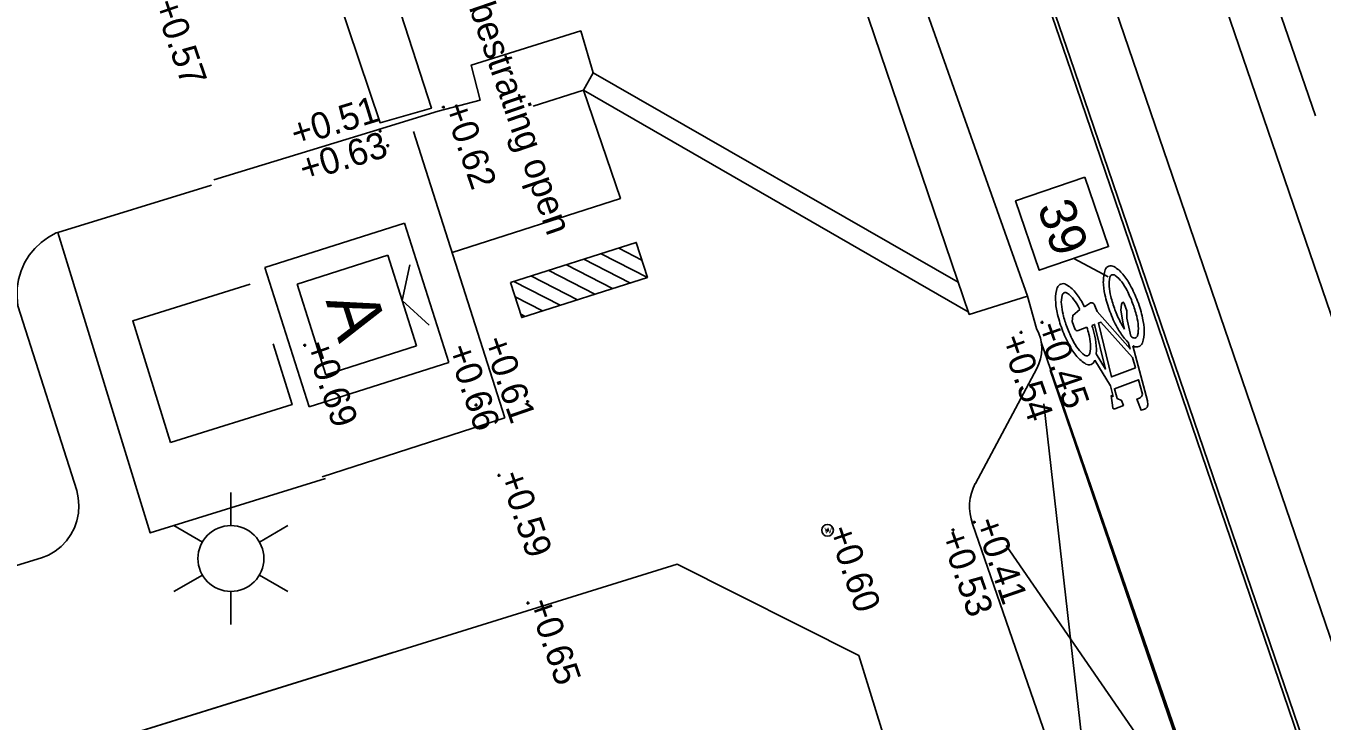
# Model space of a CAD drawing. Extents: x 122462 to 123306, y 485548 to 486417.
# Drawn here: x 122861.34 to 122879.04, y 485964.79 to 485974.29 of the extents above; entities that cross this region are included whole.
import ezdxf

# ---------------------------------------------------------------- set-up
doc = ezdxf.new("R2010")
doc.units = 0
for name, color, linetype in [('B-WE-IE-MEUBILAIR_WEGMEUBILAIR_CONTAINER-S', 7, 'Continuous'), ('B-WE-IE-MEUBILAIR_WEGMEUBILAIR_FIETS-S', 7, 'Continuous'), ('B-WE-OG-HOOGTEPUNT-S', 7, 'Continuous'), ('B-WE-OG-TOPOKAART-G', 7, 'Continuous'), ('B-WE-VH-KANTOPSLUITING_ELEMENT_INRIT-G', 7, 'Continuous'), ('B-WE-VH-KANTOPSLUITING_OPSLUITBAND_100X200-G', 7, 'Continuous'), ('B-WE-VH-KANTOPSLUITING_TROTTOIRBAND_130 150-G', 7, 'Continuous'), ('B-WE-VH-KANTVERHARDING_EIND_VERHARDING-G', 7, 'Continuous'), ('B-WE-VH-MATERIAALGRENS-G', 7, 'Continuous'), ('B-WE-VW-MARKERING_LANGS_STREEP_11_010-G', 7, 'Continuous'), ('B-WE-VW-MARKERING_LANGS_STREEP_DOORGETROKKEN_010-G', 7, 'Continuous'), ('B-WE-ZZ-T18', 7, 'Continuous'), ('iba7-verkeersbord blauw', 7, 'Continuous'), ('Level 1', 7, 'Continuous'), ('Level 17', 7, 'Continuous'), ('Level 42', 7, 'Continuous'), ('Level 50', 7, 'Continuous'), ('V markering 1-1 10 cm', 7, 'Continuous'), ('V markering figuratie', 7, 'Continuous'), ('V materiaalscheiding algemeen', 7, 'Continuous'), ('V Rails', 7, 'Continuous'), ('V-WE-GR-BOOM-S', 7, 'Continuous'), ('X-WE-AL-TEKENBLAD-S', 7, 'Continuous')]:
    doc.layers.add(name, color=color, linetype=linetype)

msp = doc.modelspace()

# ---------------------------------------------------------------- linework, layer by layer
at = {"layer": 'B-WE-IE-MEUBILAIR_WEGMEUBILAIR_CONTAINER-S'}
for p, q in [((122864.602, 485970.988), (122866.508, 485971.595)), ((122866.508, 485971.595), (122867.114, 485969.689)), ((122865.041, 485970.761), (122866.28, 485971.155)), ((122866.28, 485971.155), (122866.674, 485969.916)), ((122866.477, 485970.536), (122866.584, 485971.024)), ((122865.208, 485969.083), (122864.602, 485970.988)), ((122865.436, 485969.522), (122865.041, 485970.761)), ((122866.477, 485970.536), (122866.847, 485970.199)), ((122866.674, 485969.916), (122865.436, 485969.522)), ((122867.114, 485969.689), (122865.208, 485969.083))]:
    msp.add_line(p, q, dxfattribs=at)
at = {"layer": 'B-WE-IE-MEUBILAIR_WEGMEUBILAIR_FIETS-S'}
for p, q in [((122869.75, 485971.09), (122869.436, 485971.252)), ((122869.349, 485970.7), (122868.721, 485971.024)), ((122869.588, 485970.776), (122868.96, 485971.1)), ((122869.827, 485970.852), (122869.198, 485971.176)), ((122868.873, 485970.547), (122868.245, 485970.871)), ((122869.111, 485970.623), (122868.483, 485970.947)), ((122868.634, 485970.471), (122868.005, 485970.795)), ((122868.396, 485970.395), (122868.021, 485970.588)), ((122868.158, 485970.319), (122868.097, 485970.35))]:
    msp.add_line(p, q, dxfattribs=at)
msp.add_lwpolyline([(122867.958, 485970.781), (122869.675, 485971.33), (122869.827, 485970.852), (122868.111, 485970.304)], close=True, dxfattribs=at)
at = {"layer": 'B-WE-OG-HOOGTEPUNT-S'}
for p, q in [((122867.02, 485973.178), (122867.06, 485973.178)), ((122867.04, 485973.198), (122867.04, 485973.158)), ((122866.157, 485972.852), (122866.197, 485972.852)), ((122866.177, 485972.872), (122866.177, 485972.832)), ((122866.26, 485972.652), (122866.3, 485972.652)), ((122866.28, 485972.672), (122866.28, 485972.632)), ((122875.199, 485970.238), (122875.239, 485970.238)), ((122875.219, 485970.258), (122875.219, 485970.218)), ((122874.912, 485970.101), (122874.952, 485970.101)), ((122874.932, 485970.121), (122874.932, 485970.081)), ((122865.127, 485969.926), (122865.167, 485969.926)), ((122865.147, 485969.946), (122865.147, 485969.906)), ((122867.467, 485969.108), (122867.507, 485969.108)), ((122867.487, 485969.128), (122867.487, 485969.088)), ((122868.171, 485969.156), (122868.211, 485969.156)), ((122868.191, 485969.176), (122868.191, 485969.136)), ((122867.78, 485968.147), (122867.82, 485968.147)), ((122867.8, 485968.167), (122867.8, 485968.127)), ((122874.273, 485967.509), (122874.313, 485967.509)), ((122874.293, 485967.529), (122874.293, 485967.489)), ((122872.268, 485967.398), (122872.308, 485967.398)), ((122872.288, 485967.418), (122872.288, 485967.378)), ((122873.983, 485967.403), (122874.023, 485967.403)), ((122874.003, 485967.423), (122874.003, 485967.383)), ((122868.195, 485966.424), (122868.195, 485966.384)), ((122868.175, 485966.404), (122868.215, 485966.404))]:
    msp.add_line(p, q, dxfattribs=at)
at = {"layer": 'B-WE-OG-TOPOKAART-G'}
msp.add_lwpolyline([(122874.937, 485958.498), (122872.715, 485965.687), (122870.235, 485966.937), (122854.03, 485961.893)], dxfattribs=at)
at = {"layer": 'B-WE-VH-KANTOPSLUITING_ELEMENT_INRIT-G'}
for points in [[(122870.438, 485983.947), (122869.657, 485983.689), (122872.043, 485976.771), (122874.223, 485970.346), (122875.018, 485970.597), (122872.825, 485976.796)], [(122865.314, 485977.989), (122864.564, 485977.753), (122866.176, 485972.965), (122866.878, 485973.165)]]:
    msp.add_lwpolyline(points, close=True, dxfattribs=at)
at = {"layer": 'B-WE-VH-KANTOPSLUITING_OPSLUITBAND_100X200-G'}
msp.add_lwpolyline([(122868.265, 485973.192), (122868.955, 485973.412), (122869.458, 485971.932), (122867.16, 485971.192)], dxfattribs=at)
at = {"layer": 'B-WE-VH-KANTOPSLUITING_TROTTOIRBAND_130 150-G'}
for points in [[(122863.904, 485972.183), (122866.035, 485972.837), (122866.969, 485973.123)], [(122866.633, 485972.846), (122867.878, 485968.934)], [(122867.878, 485968.934), (122865.385, 485968.126)]]:
    msp.add_lwpolyline(points, dxfattribs=at)
at = {"layer": 'B-WE-VH-KANTVERHARDING_EIND_VERHARDING-G'}
msp.add_line((122866.969, 485973.123), (122867.542, 485973.274), dxfattribs=at)
msp.add_lwpolyline([(122869.088, 485973.647), (122868.916, 485974.22), (122867.42, 485973.752), (122867.542, 485973.274)], dxfattribs=at)
at = {"layer": 'B-WE-VH-MATERIAALGRENS-G'}
for points in [[(122874.211, 485970.381), (122868.955, 485973.412), (122869.088, 485973.647), (122874.073, 485970.787)], [(122875.208, 485969.969), (122879.225, 485958.349), (122883.88, 485944.828), (122888.777, 485930.419), (122891.262, 485923.291)]]:
    msp.add_lwpolyline(points, dxfattribs=at)
at = {"layer": 'B-WE-VW-MARKERING_LANGS_STREEP_11_010-G'}
msp.add_lwpolyline([(122875.329, 485969.583), (122879.184, 485958.335), (122883.839, 485944.815), (122888.736, 485930.405), (122890.742, 485924.703)], dxfattribs=at)
at = {"layer": 'B-WE-VW-MARKERING_LANGS_STREEP_DOORGETROKKEN_010-G'}
msp.add_lwpolyline([(122875.242, 485969.127), (122875.962, 485962.78), (122879.135, 485958.319), (122877.588, 485957.749), (122877.425, 485963.277), (122874.73, 485967.188)], dxfattribs=at)
at = {"layer": 'iba7-verkeersbord blauw'}
msp.add_circle((122872.288, 485967.398), 0.08, dxfattribs=at)
at = {"layer": 'Level 1'}
msp.add_lwpolyline([(122866.351, 485965.728), (122854.03, 485961.893)], dxfattribs=at)
at = {"layer": 'Level 17'}
msp.add_line((122861.772, 485971.467), (122863.874, 485972.111), dxfattribs=at)
for points in [[(122861.459, 485971.248), (122861.546, 485971.331), (122861.644, 485971.402), (122861.75, 485971.46), (122861.772, 485971.467)], [(122865.428, 485968.106), (122863.037, 485967.361), (122861.772, 485971.467)], [(122852.416, 485964.222), (122861.551, 485967.02), (122861.647, 485967.06), (122861.737, 485967.113), (122861.819, 485967.178), (122861.89, 485967.254), (122861.951, 485967.338), (122861.999, 485967.431), (122862.034, 485967.529), (122862.055, 485967.631), (122862.061, 485967.735), (122862.053, 485967.839), (122862.031, 485967.941), (122861.229, 485970.464), (122861.216, 485970.584), (122861.219, 485970.705), (122861.237, 485970.824), (122861.271, 485970.94), (122861.32, 485971.051), (122861.383, 485971.154), (122861.459, 485971.248)]]:
    msp.add_lwpolyline(points, dxfattribs=at)
at = {"layer": 'Level 42'}
for points in [[(122863.313, 485968.599), (122862.796, 485970.259), (122864.399, 485970.758)], [(122864.715, 485969.943), (122864.973, 485969.116), (122863.313, 485968.599)]]:
    msp.add_lwpolyline(points, dxfattribs=at)
at = {"layer": 'Level 50'}
for p, q in [((122864.138, 485967.462), (122864.138, 485967.912)), ((122863.748, 485967.237), (122863.358, 485967.462)), ((122864.917, 485967.462), (122864.527, 485967.237)), ((122863.748, 485966.787), (122863.358, 485966.562)), ((122864.917, 485966.562), (122864.527, 485966.787)), ((122864.138, 485966.112), (122864.138, 485966.562))]:
    msp.add_line(p, q, dxfattribs=at)
msp.add_circle((122864.138, 485967.012), 0.45, dxfattribs=at)
at = {"layer": 'V markering 1-1 10 cm'}
msp.add_line((122878.952, 485973.058), (122874.406, 485986.361), dxfattribs=at)
msp.add_lwpolyline([(122897.69, 485909.552), (122896.019, 485914.579), (122892.466, 485924.842), (122886.539, 485941.858), (122880.87, 485958.414), (122875.603, 485973.852), (122873.11, 485981.1), (122869.222, 485992.577), (122863.38, 486009.478), (122855.336, 486033.09), (122853.219, 486039.33)], dxfattribs=at)
at = {"layer": 'V markering figuratie'}
for points in [[(122875.869, 485970.498), (122875.797, 485970.452)], [(122876.339, 485970.497), (122876.378, 485970.394), (122876.376, 485970.295), (122876.432, 485970.048)], [(122875.667, 485970.148), (122875.628, 485970.251), (122875.637, 485970.333), (122875.735, 485970.412)], [(122876.396, 485969.967), (122876.421, 485969.876), (122875.97, 485970.386), (122875.94, 485970.466)], [(122876.346, 485970.145), (122876.326, 485970.218), (122876.296, 485970.403), (122876.305, 485970.485)], [(122875.832, 485970.171), (122875.714, 485970.127)], [(122875.901, 485970.196), (122875.937, 485970.21), (122876.087, 485969.6), (122875.958, 485969.808)], [(122876.461, 485969.919), (122876.66, 485969.168), (122876.662, 485969.11)], [(122876.187, 485969.069), (122876.164, 485969.237), (122876.188, 485969.226), (122876.153, 485969.37), (122875.94, 485969.724)], [(122876.591, 485969.259), (122876.537, 485969.455), (122876.207, 485969.331), (122876.246, 485969.2), (122876.306, 485969.172), (122876.331, 485969.104), (122876.211, 485969.059)], [(122876.606, 485969.05), (122876.572, 485969.037), (122876.514, 485969.191), (122876.548, 485969.204)]]:
    msp.add_lwpolyline(points, dxfattribs=at)
msp.add_lwpolyline([(122876.454, 485969.756), (122876.023, 485970.242), (122875.989, 485970.229), (122876.166, 485969.493), (122876.493, 485969.615)], close=True, dxfattribs=at)
for centre, radius, start, end in [((122876.511, 485970.808), 0.455, 160.8035, 181.5219), ((122876.158, 485970.93), 0.0814, 110.4924, 160.8035), ((122876.158, 485970.93), 0.0814, 60.1812, 110.4924), ((122876.528, 485970.762), 0.393, 166.4345, 184.8501), ((122876.19, 485970.843), 0.0458, 110.4924, 166.4345), ((122876.19, 485970.843), 0.0458, 54.5503, 110.4924), ((122875.972, 485970.606), 0.455, 39.4628, 60.1812), ((122875.989, 485970.56), 0.393, 36.1346, 54.5503), ((122875.59, 485970.292), 0.95, 28.596, 39.4628), ((122875.857, 485970.564), 0.455, 160.8035, 181.5219), ((122875.505, 485970.686), 0.0814, 110.4924, 160.8035), ((122875.505, 485970.686), 0.0814, 60.1812, 110.4924), ((122875.319, 485970.362), 0.455, 39.4628, 60.1812), ((122877.005, 485970.821), 0.95, 181.5219, 192.3887), ((122877.013, 485970.803), 0.88, 184.8501, 193.8768), ((122875.596, 485970.273), 0.88, 27.1079, 36.1346), ((122874.923, 485969.929), 1.636, 20.4924, 27.1079), ((122874.927, 485969.93), 1.705, 20.4924, 28.596), ((122876.352, 485970.577), 0.95, 181.5219, 192.3887), ((122875.875, 485970.518), 0.393, 166.4345, 184.8501), ((122875.537, 485970.599), 0.0458, 110.4924, 166.4345), ((122875.537, 485970.599), 0.0458, 54.5503, 110.4924), ((122875.336, 485970.316), 0.393, 36.1346, 54.5503), ((122874.943, 485970.029), 0.88, 27.1079, 36.1346), ((122874.937, 485970.048), 0.95, 28.596, 39.4628), ((122874.274, 485969.686), 1.705, 26.6835, 28.596), ((122875.894, 485970.459), 0.0463, 8.3412, 122.6435), ((122877.743, 485970.983), 1.705, 192.3887, 200.4924), ((122877.747, 485970.984), 1.636, 193.8768, 200.4924), ((122876.346, 485970.48), 0.041, 137.0574, 173.9273), ((122876.326, 485970.499), 0.0137, 353.9273, 137.0574), ((122874.923, 485969.929), 1.636, 13.8768, 20.4924), ((122874.927, 485969.93), 1.705, 12.3887, 20.4924), ((122877.09, 485970.739), 1.705, 192.3887, 200.4924), ((122876.36, 485970.559), 0.88, 184.8501, 193.8768), ((122877.094, 485970.74), 1.636, 193.8768, 200.4924), ((122874.27, 485969.685), 1.636, 26.3981, 27.1079), ((122877.743, 485970.983), 1.705, 200.4924, 208.596), ((122877.747, 485970.984), 1.636, 200.4924, 207.1079), ((122875.657, 485970.11), 0.88, 4.8501, 13.8768), ((122877.09, 485970.739), 1.705, 200.4924, 208.596), ((122877.094, 485970.74), 1.636, 200.4924, 207.1079), ((122875.701, 485970.161), 0.0367, 200.4924, 290.4924), ((122874.27, 485969.685), 1.636, 13.8768, 17.2782), ((122874.274, 485969.686), 1.705, 12.3887, 17.4081), ((122877.08, 485970.621), 0.95, 208.596, 219.4628), ((122877.074, 485970.64), 0.88, 207.1079, 214.1891), ((122876.142, 485970.151), 0.393, 346.4345, 4.8501), ((122875.665, 485970.092), 0.95, 1.5219, 12.3887), ((122876.421, 485970.396), 0.88, 207.1079, 216.1346), ((122875.004, 485969.866), 0.88, 4.8501, 13.8768), ((122875.012, 485969.848), 0.95, 1.5219, 12.3887), ((122876.698, 485970.307), 0.455, 219.4628, 228.3652), ((122876.681, 485970.353), 0.393, 230.737, 234.5503), ((122876.48, 485970.07), 0.0458, 234.5503, 290.4924), ((122876.48, 485970.07), 0.0458, 290.4924, 346.4345), ((122876.16, 485970.106), 0.455, 340.8035, 1.5219), ((122876.427, 485970.377), 0.95, 208.596, 219.4628), ((122876.028, 485970.109), 0.393, 216.1346, 234.5503), ((122875.826, 485969.826), 0.0458, 234.5503, 290.4924), ((122875.826, 485969.826), 0.0458, 290.4924, 346.4345), ((122875.489, 485969.907), 0.393, 346.4345, 4.8501), ((122875.506, 485969.861), 0.455, 353.2782, 1.5219), ((122876.698, 485970.307), 0.455, 238.6197, 240.1812), ((122876.512, 485969.983), 0.0814, 240.1812, 290.4924), ((122876.512, 485969.983), 0.0814, 290.4924, 340.8035), ((122876.045, 485970.063), 0.455, 219.4628, 240.1812), ((122875.859, 485969.739), 0.0814, 240.1812, 290.4924), ((122875.859, 485969.739), 0.0814, 290.4924, 340.8035), ((122875.506, 485969.861), 0.455, 340.8035, 342.365), ((122876.525, 485969.267), 0.0666, 290.4924, 353.4388), ((122876.604, 485969.108), 0.058, 272.0574, 2.0574), ((122876.203, 485969.072), 0.0154, 187.9635, 303.0212)]:
    msp.add_arc(centre, radius, start, end, dxfattribs=at)
at = {"layer": 'V materiaalscheiding algemeen'}
msp.add_lwpolyline([(122897.072, 485911.4), (122895.975, 485914.564), (122892.423, 485924.827), (122886.495, 485941.843), (122880.827, 485958.399), (122875.559, 485973.837), (122873.066, 485981.085), (122869.178, 485992.562), (122863.337, 486009.463), (122855.292, 486033.075), (122851.509, 486044.226)], dxfattribs=at)
at = {"layer": 'V Rails'}
for p, q in [((122856.774, 486035.862), (122895.923, 485921.303)), ((122855.416, 486035.398), (122894.565, 485920.838))]:
    msp.add_line(p, q, dxfattribs=at)
at = {"layer": 'V-WE-GR-BOOM-S'}
msp.add_line((122875.018, 485970.597), (122875.145, 485970.154), dxfattribs=at)
for points in [[(122875.146, 485969.607), (122874.308, 485968.039)], [(122874.27, 485967.485), (122877.528, 485958.062), (122880.822, 485948.386), (122882.937, 485942.309), (122886.859, 485930.814), (122888.686, 485925.338)]]:
    msp.add_lwpolyline(points, dxfattribs=at)
for centre, radius, start, end in [((122874.649, 485969.879), 0.566, 331.2416, 28.9845), ((122874.91, 485967.72), 0.682, 152.1554, 200.1567)]:
    msp.add_arc(centre, radius, start, end, dxfattribs=at)
at = {"layer": 'X-WE-AL-TEKENBLAD-S'}
msp.add_line((122875.654, 485971.112), (122876.122, 485970.861), dxfattribs=at)
msp.add_lwpolyline([(122875.804, 485972.22), (122876.127, 485971.274), (122875.181, 485970.95), (122874.857, 485971.897)], close=True, dxfattribs=at)

# ---------------------------------------------------------------- texts
at = {"layer": 'B-WE-IE-MEUBILAIR_WEGMEUBILAIR_CONTAINER-S'}
msp.add_text('A', height=0.7, rotation=287.6499, dxfattribs=at).set_placement((122865.429, 485970.533))
at = {"layer": 'B-WE-OG-HOOGTEPUNT-S'}
for s, rotation, p in [('+0.57', 289, (122863.082, 485974.589)), ('+0.51', 17.0837, (122865.023, 485972.637)), ('+0.62', 289, (122867.04, 485973.178)), ('+0.63', 17.0837, (122865.141, 485972.154)), ('+0.45', 289, (122875.14, 485970.179)), ('+0.69', 289, (122865.147, 485969.926)), ('+0.61', 289, (122867.575, 485969.984)), ('+0.54', 289, (122874.646, 485970.008)), ('+0.66', 289, (122867.087, 485969.877)), ('+0.59', 289, (122867.8, 485968.147)), ('+0.41', 289, (122874.293, 485967.509)), ('+0.60', 289, (122872.288, 485967.398)), ('+0.53', 289.0689, (122873.824, 485967.338)), ('+0.65', 289, (122868.195, 485966.404))]:
    msp.add_text(s, height=0.36, rotation=rotation, dxfattribs=at).set_placement(p)
at = {"layer": 'B-WE-ZZ-T18'}
msp.add_text('bestrating open', height=0.36, rotation=289, dxfattribs=at).set_placement((122867.386, 485974.542))
at = {"layer": 'iba7-verkeersbord blauw'}
msp.add_text('W', height=0.08, dxfattribs=at).set_placement((122872.246, 485967.355))
at = {"layer": 'X-WE-AL-TEKENBLAD-S'}
msp.add_text('39', height=0.5, rotation=288.867, dxfattribs=at).set_placement((122875.15, 485971.814))

doc.saveas('drawing.dxf')
